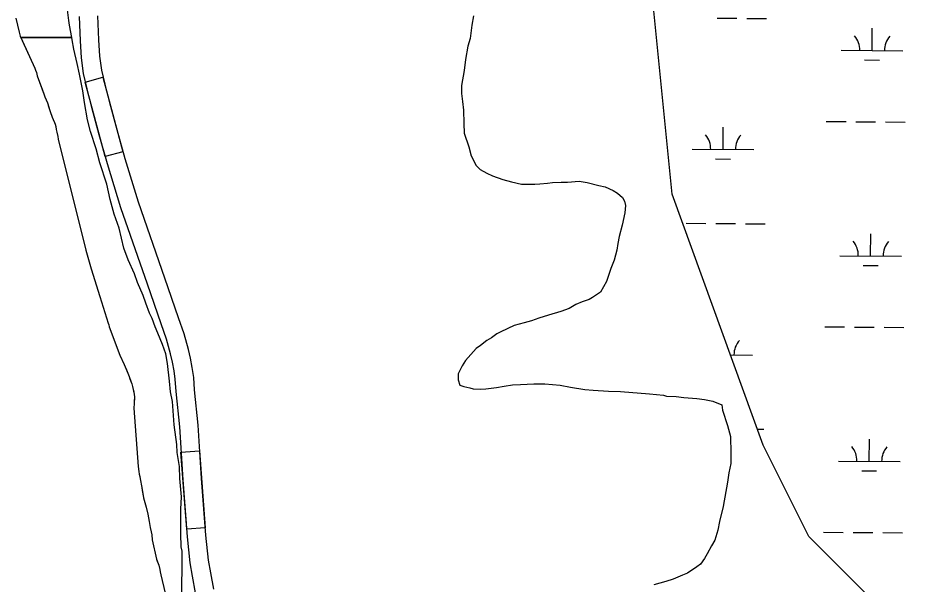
# Model space of a CAD drawing. Extents: x 3172231 to 3210228, y 940198 to 965780.
# Drawn here: x 3197406 to 3198872, y 949986 to 950904 of the extents above; entities that cross this region are included whole.
import ezdxf

# ---------------------------------------------------------------- set-up
doc = ezdxf.new("R2010")
doc.units = 0
for name, color, linetype in [('V-ROAD-CNTR', 7, 'Continuous'), ('V-SITE-VEGE', 7, 'Continuous'), ('V-TOPO-SHOR', 7, 'Continuous'), ('V-WETL-SWMP', 7, 'Continuous')]:
    doc.layers.add(name, color=color, linetype=linetype)

msp = doc.modelspace()

# ---------------------------------------------------------------- linework, layer by layer
at = {"layer": 'V-ROAD-CNTR'}
for points in [[(3197693.409, 949972.912), (3197688.256, 949999.979), (3197684.374, 950021.355), (3197680.052, 950063.587), (3197672.944, 950155.735), (3197667.782, 950241.914), (3197661.685, 950299.053), (3197660.453, 950318.668), (3197658.348, 950332.456), (3197655.629, 950346.61), (3197652.537, 950359.821), (3197646.086, 950383.513), (3197637.474, 950408.445), (3197615.15, 950472.838), (3197572.119, 950596.476), (3197550.263, 950667.533), (3197537.069, 950714.918), (3197525.223, 950758.975), (3197517.792, 950789.361), (3197511.711, 950813.81), (3197508.361, 950839.216), (3197506.718, 950866.982), (3197504.968, 950906.15)], [(3197722.783, 949979.03), (3197717.75, 950005.465), (3197714.1, 950025.569), (3197709.934, 950066.269), (3197702.874, 950157.785), (3197697.686, 950244.404), (3197691.585, 950301.585), (3197690.311, 950321.878), (3197687.918, 950337.552), (3197684.977, 950352.86), (3197681.625, 950367.183), (3197674.768, 950392.361), (3197665.824, 950418.255), (3197643.49, 950482.682), (3197600.633, 950605.82), (3197579.055, 950675.969), (3197566.005, 950722.836), (3197554.283, 950766.433), (3197546.92, 950796.545), (3197541.233, 950819.41), (3197538.245, 950842.066), (3197536.678, 950868.538), (3197534.95, 950907.24)]]:
    msp.add_lwpolyline(points, dxfattribs=at)
for points in [[(3197546.6, 950679.471), (3197514.143, 950800.184), (3197543.114, 950807.973), (3197575.571, 950687.261)], [(3197679.096, 950075.975), (3197669.482, 950200.604), (3197699.393, 950202.912), (3197709.007, 950078.282)]]:
    msp.add_lwpolyline(points, close=True, dxfattribs=at)
at = {"layer": 'V-SITE-VEGE'}
for p, q in [((3197487.73, 950899.746), (3197484.946, 950921.461)), ((3197402.023, 950903.523), (3197407.149, 950880.743)), ((3198143.534, 950907.33), (3198141.287, 950892.15)), ((3197489.139, 950892.504), (3197487.73, 950899.746)), ((3197492.653, 950872.601), (3197489.139, 950892.504)), ((3198141.287, 950892.15), (3198138.283, 950870.464)), ((3197407.149, 950880.743), (3197408.986, 950874.724)), ((3197408.986, 950874.724), (3197409.952, 950872.601)), ((3197409.952, 950872.601), (3197492.653, 950872.601)), ((3197492.653, 950872.601), (3197409.952, 950872.601)), ((3197409.952, 950872.601), (3197432.569, 950822.889)), ((3197493.358, 950868.61), (3197492.653, 950872.601)), ((3197496.174, 950853.406), (3197493.358, 950868.61)), ((3198134.603, 950858.182), (3198130.875, 950836.502)), ((3198138.283, 950870.464), (3198134.603, 950858.182)), ((3197501.119, 950830.233), (3197496.174, 950853.406)), ((3197505.371, 950812.85), (3197501.119, 950830.233)), ((3198130.875, 950836.502), (3198128.616, 950819.153)), ((3197432.569, 950822.889), (3197434.002, 950819.567)), ((3197434.002, 950819.567), (3197435.225, 950815.414)), ((3197435.225, 950815.414), (3197436.446, 950810.433)), ((3197510.299, 950786.06), (3197505.371, 950812.85)), ((3198128.616, 950819.153), (3198124.152, 950794.579)), ((3197436.446, 950810.433), (3197447.904, 950779.492)), ((3197513.094, 950767.236), (3197510.299, 950786.06)), ((3198124.152, 950794.579), (3198124.084, 950781.56)), ((3197447.904, 950779.492), (3197448.926, 950776.377)), ((3197448.926, 950776.377), (3197453.024, 950766.614)), ((3198124.084, 950781.56), (3198126.187, 950768.529)), ((3197453.024, 950766.614), (3197457.11, 950754.365)), ((3197457.11, 950754.365), (3197460.995, 950743.359)), ((3197518.015, 950738.999), (3197513.094, 950767.236)), ((3198126.187, 950768.529), (3198127.566, 950754.776)), ((3198127.566, 950754.776), (3198128.176, 950733.072)), ((3197460.995, 950743.359), (3197462.635, 950739.619)), ((3197462.635, 950739.619), (3197464.479, 950734.843)), ((3197464.479, 950734.843), (3197465.501, 950731.728)), ((3197465.501, 950731.728), (3197466.518, 950727.993)), ((3197466.518, 950727.993), (3197467.53, 950723.221)), ((3197522.984, 950720.165), (3197518.015, 950738.999)), ((3198128.176, 950733.072), (3198128.819, 950717.155)), ((3197467.53, 950723.221), (3197468.548, 950719.072)), ((3197468.548, 950719.072), (3197469.965, 950712.221)), ((3197469.965, 950712.221), (3197470.358, 950707.867)), ((3197532.243, 950691.907), (3197522.984, 950720.165)), ((3198128.819, 950717.155), (3198135.94, 950695.415)), ((3197470.358, 950707.867), (3197515.292, 950527.76)), ((3198135.94, 950695.415), (3198140.208, 950680.928)), ((3197537.916, 950669.453), (3197532.243, 950691.907)), ((3198140.208, 950680.928), (3198148.085, 950664.972)), ((3197549.313, 950634.671), (3197537.916, 950669.453)), ((3198148.085, 950664.972), (3198154.563, 950658.428)), ((3198154.563, 950658.428), (3198165.382, 950652.585)), ((3198165.382, 950652.585), (3198174.764, 950648.199)), ((3198174.764, 950648.199), (3198191.373, 950642.327)), ((3198191.373, 950642.327), (3198205.099, 950638.638)), ((3198205.099, 950638.638), (3198221.716, 950634.938)), ((3198263.68, 950636.171), (3198271.645, 950637.576)), ((3198271.645, 950637.576), (3198286.116, 950638.225)), ((3198286.116, 950638.225), (3198296.243, 950638.174)), ((3198296.243, 950638.174), (3198315.058, 950639.525)), ((3198315.058, 950639.525), (3198328.067, 950637.289)), ((3198328.067, 950637.289), (3198346.853, 950632.853)), ((3197554.974, 950610.044), (3197549.313, 950634.671)), ((3198221.716, 950634.938), (3198243.417, 950634.825)), ((3198243.417, 950634.825), (3198251.38, 950635.509)), ((3198251.38, 950635.509), (3198263.68, 950636.171)), ((3198346.853, 950632.853), (3198356.968, 950630.631)), ((3198356.968, 950630.631), (3198369.961, 950624.776)), ((3198369.961, 950624.776), (3198377.172, 950620.399)), ((3197561.361, 950586.142), (3197554.974, 950610.044)), ((3198377.172, 950620.399), (3198385.094, 950613.124)), ((3198385.094, 950613.124), (3198388.68, 950607.32)), ((3198388.68, 950607.32), (3198390.089, 950600.079)), ((3198390.089, 950600.079), (3198389.306, 950588.508)), ((3197569.203, 950563.678), (3197561.361, 950586.142)), ((3198389.306, 950588.508), (3198384.862, 950568.275)), ((3197576.996, 950531.086), (3197569.203, 950563.678)), ((3198384.862, 950568.275), (3198379.707, 950550.218)), ((3198379.707, 950550.218), (3198377.477, 950538.657)), ((3198377.477, 950538.657), (3198375.976, 950527.813)), ((3197515.292, 950527.76), (3197524.174, 950497.41)), ((3197584.133, 950512.24), (3197576.996, 950531.086)), ((3198375.976, 950527.813), (3198371.552, 950511.92)), ((3197594.146, 950489.765), (3197584.133, 950512.24)), ((3198371.552, 950511.92), (3198366.42, 950498.203)), ((3197524.174, 950497.41), (3197538.061, 950452.92)), ((3198366.42, 950498.203), (3198359.08, 950477.26)), ((3197599.135, 950475.272), (3197594.146, 950489.765)), ((3198359.08, 950477.26), (3198354.695, 950468.603)), ((3197608.433, 950454.247), (3197599.135, 950475.272)), ((3198354.695, 950468.603), (3198349.587, 950459.948)), ((3197538.061, 950452.92), (3197551.414, 950409.6)), ((3197612.711, 950441.926), (3197608.433, 950454.247)), ((3198331.44, 950447.742), (3198319.848, 950444.183)), ((3198336.521, 950451.335), (3198331.44, 950447.742)), ((3198344.504, 950456.356), (3198336.521, 950451.335)), ((3198349.587, 950459.948), (3198344.504, 950456.356)), ((3197618.415, 950425.982), (3197612.711, 950441.926)), ((3198298.815, 950433.441), (3198285.043, 950428.448)), ((3198309.699, 950439.896), (3198298.815, 950433.441)), ((3198319.848, 950444.183), (3198309.699, 950439.896)), ((3197622.711, 950417.28), (3197618.415, 950425.982)), ((3197627.704, 950403.512), (3197622.711, 950417.28)), ((3198249.545, 950417.778), (3198237.949, 950413.5)), ((3198265.484, 950422.761), (3198249.545, 950417.778)), ((3198285.043, 950428.448), (3198265.484, 950422.761)), ((3197551.414, 950409.6), (3197552.438, 950406.694)), ((3197552.438, 950406.694), (3197553.251, 950403.579)), ((3197553.251, 950403.579), (3197570.442, 950357.892)), ((3197631.993, 950393.362), (3197627.704, 950403.512)), ((3198209.697, 950405.685), (3198187.945, 950395.668)), ((3198225.632, 950409.942), (3198209.697, 950405.685)), ((3198237.949, 950413.5), (3198225.632, 950409.942)), ((3197639.857, 950375.237), (3197631.993, 950393.362)), ((3198181.416, 950392.084), (3198172.702, 950385.618)), ((3198187.945, 950395.668), (3198181.416, 950392.084)), ((3197644.844, 950360.02), (3197639.857, 950375.237)), ((3198155.277, 950373.41), (3198148.017, 950368.382)), ((3198165.446, 950381.315), (3198155.277, 950373.41)), ((3198172.702, 950385.618), (3198165.446, 950381.315)), ((3197647.656, 950344.091), (3197644.844, 950360.02)), ((3198148.017, 950368.382), (3198130.558, 950348.941)), ((3197570.442, 950357.892), (3197577.418, 950342.727)), ((3197651.129, 950315.861), (3197647.656, 950344.091)), ((3198130.558, 950348.941), (3198125.45, 950340.286)), ((3197577.418, 950342.727), (3197579.265, 950338.987)), ((3197579.265, 950338.987), (3197583.568, 950328.807)), ((3197583.568, 950328.807), (3197585.409, 950323.412)), ((3198125.45, 950340.286), (3198118.872, 950327.297)), ((3197585.409, 950323.412), (3197588.886, 950314.065)), ((3197652.487, 950298.492), (3197651.129, 950315.861)), ((3198118.872, 950327.297), (3198118.823, 950317.895)), ((3198118.823, 950317.895), (3198121.674, 950309.199)), ((3197588.886, 950314.065), (3197589.908, 950311.159)), ((3197589.908, 950311.159), (3197591.133, 950307.215)), ((3197591.133, 950307.215), (3197593.767, 950294.556)), ((3198121.674, 950309.199), (3198128.172, 950306.996)), ((3198128.172, 950306.996), (3198137.566, 950304.778)), ((3198137.566, 950304.778), (3198143.346, 950303.301)), ((3198143.346, 950303.301), (3198154.917, 950302.519)), ((3198154.917, 950302.519), (3198163.6, 950303.199)), ((3198163.6, 950303.199), (3198180.971, 950305.281)), ((3198180.971, 950305.281), (3198193.28, 950307.387)), ((3198193.28, 950307.387), (3198207.032, 950309.488)), ((3198207.032, 950309.488), (3198220.06, 950310.143)), ((3198220.06, 950310.143), (3198241.768, 950311.481)), ((3198241.768, 950311.481), (3198259.131, 950311.395)), ((3198259.131, 950311.395), (3198284.436, 950309.093)), ((3198284.436, 950309.093), (3198301.056, 950306.113)), ((3198301.056, 950306.113), (3198324.188, 950302.379)), ((3198324.188, 950302.379), (3198337.924, 950300.862)), ((3198337.924, 950300.862), (3198362.512, 950299.291)), ((3197594.158, 950289.995), (3197593.486, 950279.427)), ((3197593.767, 950294.556), (3197594.158, 950289.995)), ((3197656.024, 950282.561), (3197652.487, 950298.492)), ((3198362.512, 950299.291), (3198382.042, 950299.191)), ((3198382.042, 950299.191), (3198429.044, 950295.332)), ((3198429.044, 950295.332), (3198451.457, 950293.049)), ((3198451.457, 950293.049), (3198456.511, 950291.576)), ((3198456.511, 950291.576), (3198472.422, 950290.771)), ((3198472.422, 950290.771), (3198484.712, 950289.262)), ((3198484.712, 950289.262), (3198505.684, 950287.708)), ((3198505.684, 950287.708), (3198517.974, 950286.198)), ((3198517.974, 950286.198), (3198531.704, 950283.235)), ((3197593.486, 950279.427), (3197593.243, 950271.965)), ((3197593.243, 950271.965), (3197600.247, 950177.202)), ((3197657.355, 950260.127), (3197656.024, 950282.561)), ((3198531.704, 950283.235), (3198546.14, 950277.373)), ((3198546.14, 950277.373), (3198547.543, 950268.688)), ((3197658.725, 950244.931), (3197657.355, 950260.127)), ((3198547.543, 950268.688), (3198555.375, 950244.05)), ((3197662.901, 950213.08), (3197658.725, 950244.931)), ((3198555.375, 950244.05), (3198560.345, 950225.942)), ((3197663.559, 950200.055), (3197662.901, 950213.08)), ((3198560.345, 950225.942), (3198560.933, 950199.172)), ((3197667.063, 950177.613), (3197663.559, 950200.055)), ((3198560.933, 950199.172), (3198560.849, 950182.537)), ((3198560.849, 950182.537), (3198557.877, 950167.361)), ((3197600.247, 950177.202), (3197601.037, 950169.321)), ((3197601.037, 950169.321), (3197601.639, 950165.172)), ((3197667.685, 950158.077), (3197667.063, 950177.613)), ((3197601.639, 950165.172), (3197602.655, 950161.227)), ((3197602.655, 950161.227), (3197603.468, 950157.492)), ((3197603.468, 950157.492), (3197606.094, 950143.383)), ((3197670.428, 950128.406), (3197667.685, 950158.077)), ((3198557.877, 950167.361), (3198555.629, 950152.179)), ((3197606.094, 950143.383), (3197608.916, 950126.788)), ((3198555.629, 950152.179), (3198548.192, 950112.431)), ((3197608.916, 950126.788), (3197613.194, 950111.428)), ((3197669.6, 950108.153), (3197670.428, 950128.406)), ((3197613.194, 950111.428), (3197615.834, 950100.221)), ((3198548.192, 950112.431), (3198542.284, 950088.591)), ((3197615.834, 950100.221), (3197618.058, 950088.605)), ((3197669.397, 950068.369), (3197669.6, 950108.153)), ((3197618.058, 950088.605), (3197619.668, 950078.437)), ((3198542.284, 950088.591), (3198540.041, 950074.134)), ((3197619.668, 950078.437), (3197622.099, 950066.816)), ((3197622.099, 950066.816), (3197622.889, 950058.936)), ((3197670.014, 950047.387), (3197669.397, 950068.369)), ((3198540.041, 950074.134), (3198534.895, 950058.248)), ((3197622.889, 950058.936), (3197629.992, 950027.394)), ((3198534.895, 950058.248), (3198529.783, 950048.868)), ((3197671.425, 950040.143), (3197670.014, 950047.387)), ((3197671.003, 949957.683), (3197671.425, 950040.143)), ((3198522.484, 950035.883), (3198518.105, 950028.672)), ((3198529.783, 950048.868), (3198522.484, 950035.883)), ((3197629.992, 950027.394), (3197633.469, 950017.634)), ((3198518.105, 950028.672), (3198511.547, 950019.299)), ((3197633.469, 950017.634), (3197635.298, 950010.369)), ((3197635.298, 950010.369), (3197636.109, 950006.636)), ((3197636.109, 950006.636), (3197636.709, 950001.864)), ((3198505.739, 950014.992), (3198490.496, 950004.94)), ((3198511.547, 950019.299), (3198505.739, 950014.992)), ((3197636.709, 950001.864), (3197662.92, 949892.29)), ((3198467.296, 949994.932), (3198455.705, 949991.374)), ((3198482.521, 950001.364), (3198467.296, 949994.932)), ((3198490.496, 950004.94), (3198482.521, 950001.364)), ((3198455.705, 949991.374), (3198436.146, 949985.687))]:
    msp.add_line(p, q, dxfattribs=at)
at = {"layer": 'V-TOPO-SHOR'}
for points in [[(3197402.023, 950903.523), (3197407.149, 950880.743), (3197408.986, 950874.724), (3197432.569, 950822.889), (3197434.002, 950819.565), (3197435.225, 950815.414), (3197436.446, 950810.433), (3197444.427, 950788.835), (3197447.904, 950779.492), (3197448.926, 950776.377), (3197450.974, 950771.599), (3197453.024, 950766.614), (3197454.454, 950762.254), (3197455.476, 950759.141), (3197457.11, 950754.365), (3197458.337, 950750.834), (3197460.995, 950743.359), (3197462.635, 950739.619), (3197464.479, 950734.843), (3197465.501, 950731.728), (3197466.518, 950727.993), (3197467.53, 950723.221), (3197468.548, 950719.07), (3197469.965, 950712.221), (3197470.358, 950707.867), (3197515.292, 950527.76), (3197524.172, 950497.41), (3197538.061, 950452.922), (3197551.414, 950409.6), (3197552.438, 950406.694), (3197553.251, 950403.579), (3197570.442, 950357.892), (3197577.418, 950342.727), (3197579.265, 950338.987), (3197581.52, 950333.794), (3197583.568, 950328.809), (3197585.409, 950323.41)], [(3197585.409, 950323.41), (3197586.841, 950319.466), (3197588.886, 950314.065), (3197589.908, 950311.159), (3197591.133, 950307.215), (3197592.55, 950300.366), (3197593.767, 950294.556), (3197594.158, 950289.995), (3197593.71, 950282.741), (3197593.486, 950279.427), (3197593.243, 950271.965), (3197600.247, 950177.199), (3197601.037, 950169.321), (3197601.639, 950165.172), (3197602.655, 950161.227), (3197603.468, 950157.492), (3197606.094, 950143.385), (3197606.901, 950138.613), (3197608.31, 950130.108), (3197608.916, 950126.788), (3197613.194, 950111.428), (3197615.834, 950100.221), (3197618.058, 950088.603), (3197618.662, 950085.074), (3197619.668, 950078.437), (3197621.085, 950071.59), (3197622.099, 950066.816), (3197622.889, 950058.936), (3197629.992, 950027.394), (3197631.219, 950023.864), (3197633.469, 950017.634), (3197635.298, 950010.369), (3197636.109, 950006.636), (3197636.709, 950001.864), (3197662.92, 949892.29)]]:
    msp.add_lwpolyline(points, dxfattribs=at)
at = {"layer": 'V-WETL-SWMP'}
for p, q in [((3198465.59, 950618.773), (3198428.626, 950988.563)), ((3198538.816, 950903.706), (3198570.815, 950903.488)), ((3198586.815, 950903.379), (3198618.814, 950903.161)), ((3198789.781, 950851.254), (3198790.026, 950887.253)), ((3198739.782, 950851.594), (3198839.779, 950850.914)), ((3198777.676, 950835.905), (3198801.675, 950835.742)), ((3198548.212, 950691.033), (3198548.457, 950727.032)), ((3198715.589, 950736.324), (3198747.588, 950736.107)), ((3198763.587, 950735.998), (3198795.587, 950735.78)), ((3198811.586, 950735.671), (3198843.586, 950735.453)), ((3198498.213, 950691.373), (3198598.211, 950690.692)), ((3198536.108, 950675.684), (3198560.107, 950675.52)), ((3198613.445, 950212.004), (3198465.59, 950618.773)), ((3198488.552, 950571.365), (3198520.552, 950571.147)), ((3198536.551, 950571.038), (3198568.551, 950570.82)), ((3198584.55, 950570.712), (3198616.549, 950570.494)), ((3198787.516, 950518.587), (3198787.761, 950554.586)), ((3198737.517, 950518.927), (3198837.515, 950518.246)), ((3198775.411, 950503.238), (3198799.411, 950503.074)), ((3198713.324, 950403.657), (3198745.323, 950403.439)), ((3198761.323, 950403.33), (3198793.322, 950403.113)), ((3198809.322, 950403.004), (3198841.321, 950402.786)), ((3198560.28, 950358.268), (3198595.947, 950358.025)), ((3198604.034, 950237.896), (3198614.285, 950237.826)), ((3198687.373, 950064.088), (3198613.445, 950212.004)), ((3198785.252, 950185.919), (3198785.497, 950221.919)), ((3198735.253, 950186.26), (3198835.25, 950185.579)), ((3198773.147, 950170.57), (3198797.146, 950170.407)), ((3198711.059, 950070.99), (3198743.059, 950070.772)), ((3198759.058, 950070.663), (3198791.058, 950070.445)), ((3198807.057, 950070.336), (3198839.057, 950070.119)), ((3198761.301, 949990.13), (3198687.373, 950064.088)), ((3198872.192, 949879.192), (3198761.301, 949990.13))]:
    msp.add_line(p, q, dxfattribs=at)
for centre, start, end in [((3198734.542, 950852.105), 358.838165, 40.381824), ((3198845.025, 950851.353), 138.838162, 180.381821), ((3198492.974, 950691.883), 358.838165, 40.381824), ((3198603.457, 950691.131), 138.838162, 180.381821), ((3198732.278, 950519.438), 358.838165, 40.381824), ((3198842.761, 950518.685), 138.838162, 180.381821), ((3198601.193, 950358.464), 138.838162, 180.381821), ((3198730.013, 950186.77), 358.838165, 40.381824), ((3198840.496, 950186.018), 138.838162, 180.381821)]:
    msp.add_arc(centre, 35.246, start, end, dxfattribs=at)

doc.saveas('drawing.dxf')
